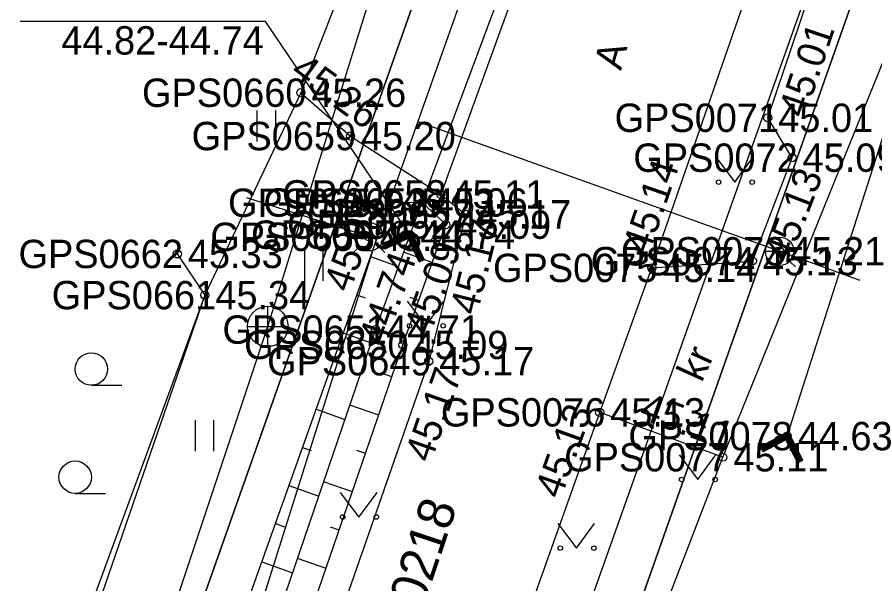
# Model space of a CAD drawing. Extents: x 551623 to 559850, y 6561220 to 6567135.
# Drawn here: x 557099.62 to 557120.79, y 6565577.7 to 6565591.69 of the extents above; entities that cross this region are included whole.
import ezdxf

# ---------------------------------------------------------------- set-up
doc = ezdxf.new("R2010")
doc.units = 0
for name, color, linetype in [('HALJASTUS', 7, 'Continuous'), ('KKAEV', 7, 'Continuous'), ('KORGUS-EH2000', 7, 'Continuous'), ('KPOHULIIN', 7, 'Continuous'), ('KTRASS', 7, 'Continuous'), ('MOOTKORG-EH2000', 7, 'Continuous'), ('MOOTMPUNKT', 7, 'Continuous'), ('MOOTNR', 7, 'Continuous'), ('MOOTPIIR', 7, 'Continuous'), ('MPOHULIIN', 7, 'Continuous'), ('PIIR', 7, 'Continuous'), ('RELJEEF', 7, 'Continuous'), ('TEE', 7, 'Continuous'), ('TRUUP', 7, 'Continuous'), ('VKAEV', 7, 'Continuous'), ('VTRASS', 7, 'Continuous')]:
    doc.layers.add(name, color=color, linetype=linetype)

msp = doc.modelspace()

# ---------------------------------------------------------------- linework, layer by layer
at = {"layer": 'HALJASTUS'}
for p, q in [((557105.539, 6565589.389), (557105.539, 6565588.628)), ((557105.994, 6565589.389), (557105.994, 6565588.628)), ((557116.872, 6565588.228), (557117.335, 6565587.621)), ((557117.335, 6565587.621), (557117.781, 6565588.228)), ((557106.712, 6565585.948), (557106.712, 6565585.187)), ((557107.167, 6565585.948), (557107.167, 6565585.187)), ((557109.243, 6565584.68), (557109.707, 6565584.074)), ((557109.707, 6565584.074), (557110.152, 6565584.68)), ((557101.452, 6565582.605), (557102.202, 6565582.605)), ((557104.012, 6565581.74), (557104.012, 6565580.979)), ((557104.467, 6565581.74), (557104.467, 6565580.979)), ((557115.959, 6565580.884), (557116.423, 6565580.278)), ((557116.423, 6565580.278), (557116.868, 6565580.884)), ((557107.594, 6565579.96), (557108.057, 6565579.353)), ((557108.057, 6565579.353), (557108.503, 6565579.96)), ((557101.051, 6565579.937), (557101.801, 6565579.937)), ((557112.965, 6565579.192), (557113.428, 6565578.585)), ((557113.428, 6565578.585), (557113.874, 6565579.192))]:
    msp.add_line(p, q, dxfattribs=at)
msp.add_lwpolyline([(557103.573, 6565585.848), (557104.252, 6565584.831), (557100.102, 6565572.786), (557097.489, 6565568.526), (557099.217, 6565568.285), (557101.479, 6565566.48)], dxfattribs=at)
for centre, radius in [((557116.934, 6565587.621), 0.055), ((557117.763, 6565587.621), 0.055), ((557109.306, 6565584.074), 0.055), ((557110.134, 6565584.074), 0.055), ((557101.452, 6565583.005), 0.4), ((557101.051, 6565580.337), 0.4), ((557116.022, 6565580.278), 0.055), ((557116.851, 6565580.278), 0.055), ((557107.656, 6565579.353), 0.055), ((557108.485, 6565579.353), 0.055), ((557113.027, 6565578.585), 0.055), ((557113.856, 6565578.585), 0.055)]:
    msp.add_circle(centre, radius, dxfattribs=at)
at = {"layer": 'KKAEV'}
for p, q in [((557105.806, 6565583.558), (557105.806, 6565584.558)), ((557105.306, 6565584.058), (557106.306, 6565584.058))]:
    msp.add_line(p, q, dxfattribs=at)
msp.add_circle((557105.806, 6565584.058), 0.5, dxfattribs=at)
at = {"layer": 'KORGUS-EH2000'}
for centre in [(557106.621, 6565589.829), (557118.147, 6565589.21), (557108.814, 6565587.111), (557110.691, 6565586.826), (557110.2, 6565586.571), (557109.311, 6565586.324), (557117.768, 6565585.671), (557115.285, 6565585.504), (557104.252, 6565584.831), (557109.779, 6565583.198), (557113.999, 6565581.937), (557117.041, 6565580.828)]:
    msp.add_circle(centre, 0.1, dxfattribs=at)
at = {"layer": 'KPOHULIIN'}
msp.add_lwpolyline([(557033.153, 6565351.076), (557050.554, 6565399.565), (557067.065, 6565445.505), (557084.207, 6565493.616), (557103.697, 6565548.895), (557103.697, 6565548.895), (557136.898, 6565642.401), (557153.703, 6565689.258)], dxfattribs=at)
at = {"layer": 'KTRASS'}
msp.add_lwpolyline([(557026.803, 6565375.144), (557032.863, 6565383.722), (557042.439, 6565408.103), (557054.708, 6565437.366), (557065.159, 6565467.183), (557074.882, 6565496.793), (557085.218, 6565523.93), (557095.541, 6565553.264), (557105.806, 6565584.058), (557113.235, 6565607.969), (557122.948, 6565634.671), (557136.565, 6565667.041), (557148.593, 6565662.181)], dxfattribs=at)
at = {"layer": 'MOOTMPUNKT'}
for centre in [(557106.621, 6565589.829), (557118.147, 6565589.21), (557107.846, 6565588.759), (557118.748, 6565588.225), (557110.079, 6565587.319), (557108.814, 6565587.111), (557109.619, 6565587.118), (557110.691, 6565586.826), (557110.2, 6565586.571), (557108.309, 6565586.271), (557109.311, 6565586.324), (557103.573, 6565585.848), (557118.443, 6565585.913), (557117.768, 6565585.671), (557115.285, 6565585.504), (557104.252, 6565584.831), (557108.467, 6565583.981), (557109.142, 6565583.602), (557109.779, 6565583.198), (557113.999, 6565581.937), (557118.627, 6565581.351), (557117.041, 6565580.828)]:
    msp.add_circle(centre, 0.1, dxfattribs=at)
at = {"layer": 'MOOTPIIR'}
for points in [[(557139.744, 6565680.935), (557134.119, 6565666.153), (557132.379, 6565660.644), (557125.645, 6565644.222), (557124.398, 6565640.179), (557120.444, 6565626.791), (557116.396, 6565618.485), (557110.204, 6565599.022), (557106.621, 6565589.829), (557104.252, 6565584.831), (557099.902, 6565572.968), (557091.714, 6565547.834), (557091.204, 6565546.398), (557089.975, 6565543.016), (557089.03, 6565541.834), (557085.345, 6565527.333)], [(557096.003, 6565522.5), (557100.007, 6565533.93), (557104.542, 6565546.459), (557106.486, 6565552.498), (557107.452, 6565553.375), (557107.525, 6565554.873), (557111.237, 6565565.773), (557117.041, 6565580.828), (557123.649, 6565597.144), (557131.439, 6565619.888)]]:
    msp.add_lwpolyline(points, dxfattribs=at)
at = {"layer": 'MPOHULIIN'}
msp.add_lwpolyline([(557050.554, 6565399.565), (557067.065, 6565445.505), (557084.207, 6565493.616), (557103.697, 6565548.895), (557120.292, 6565595.621), (557120.292, 6565595.621), (557153.703, 6565689.258)], dxfattribs=at)
at = {"layer": 'PIIR'}
for points in [[(557143.03, 6565692.36), (557157.5, 6565654.27), (557142.14, 6565653.78), (557122.77, 6565599.28), (557106.21, 6565552.32), (557093.58, 6565515.97), (557085.1, 6565492.2), (557086.02, 6565487.88), (557073.92, 6565497.32), (557076.42, 6565497.95), (557098, 6565559.71), (557096.67, 6565561.36), (557100.66, 6565572.69), (557102.77, 6565573.26), (557114.53, 6565606.57), (557127.78, 6565643.89), (557142.97, 6565686.18)], [(557036.55, 6565631.87), (557114.53, 6565606.57), (557102.77, 6565573.26), (557025.39, 6565597.47)], [(557122.77, 6565599.28), (557174.05, 6565568.29), (557161.01, 6565530.22), (557106.21, 6565552.32)]]:
    msp.add_lwpolyline(points, close=True, dxfattribs=at)
at = {"layer": 'RELJEEF'}
for p, q in [((557110.192, 6565586.579), (557109.808, 6565586.171)), ((557109.868, 6565585.64), (557109.156, 6565585.894)), ((557108.342, 6565585.783), (557109.028, 6565585.539)), ((557108.006, 6565584.841), (557108.211, 6565584.768)), ((557109.533, 6565584.698), (557109.318, 6565584.775)), ((557109.197, 6565583.756), (557108.478, 6565584.013)), ((557107.671, 6565583.899), (557108.356, 6565583.656)), ((557107.335, 6565582.957), (557107.545, 6565582.883)), ((557108.87, 6565582.811), (557108.654, 6565582.885)), ((557108.545, 6565581.866), (557107.828, 6565582.112)), ((557107, 6565582.015), (557107.709, 6565581.763)), ((557106.665, 6565581.073), (557106.881, 6565580.996)), ((557108.22, 6565580.92), (557108.005, 6565580.994)), ((557107.895, 6565579.974), (557107.182, 6565580.219)), ((557106.329, 6565580.131), (557107.063, 6565579.87)), ((557105.994, 6565579.189), (557106.217, 6565579.109)), ((557107.57, 6565579.029), (557107.356, 6565579.102)), ((557105.658, 6565578.247), (557106.416, 6565577.977)), ((557107.245, 6565578.083), (557106.536, 6565578.327))]:
    msp.add_line(p, q, dxfattribs=at)
for points in [[(557091.204, 6565546.398), (557095.236, 6565546.685), (557096.321, 6565547.204), (557103.654, 6565567.637), (557109.142, 6565583.602), (557110.2, 6565586.571), (557109.619, 6565587.118), (557108.814, 6565587.111), (557102.001, 6565567.975), (557094.744, 6565548.575), (557091.714, 6565547.834)], [(557109.311, 6565586.324), (557108.467, 6565583.981), (557102.949, 6565567.826), (557095.451, 6565547.705), (557091.626, 6565547.106)]]:
    msp.add_lwpolyline(points, dxfattribs=at)
at = {"layer": 'TEE'}
msp.add_line((557117.041, 6565580.828), (557113.999, 6565581.937), dxfattribs=at)
for points in [[(557143.358, 6565678.174), (557138.558, 6565664.435), (557136.96, 6565659.233), (557132.351, 6565646.148), (557129.9, 6565639.419), (557125.021, 6565626.31), (557121.502, 6565616.551), (557117.747, 6565605.465), (557114.535, 6565597.096), (557113.397, 6565596.47), (557110.079, 6565587.319), (557110.691, 6565586.826), (557109.779, 6565583.198), (557104.291, 6565567.464), (557095.848, 6565544.395), (557094.385, 6565540.223), (557089.288, 6565525.984)], [(557092.088, 6565511.985), (557090.727, 6565512.907), (557089.23, 6565514.428), (557091.324, 6565520.351), (557091.733, 6565520.689), (557092.882, 6565523.804), (557092.721, 6565524.388), (557097.215, 6565535.867), (557101.757, 6565547.928), (557103.641, 6565553.302), (557108.597, 6565566.722), (557113.999, 6565581.937), (557115.285, 6565585.504), (557119.495, 6565597.655), (557120.533, 6565600.365), (557121.605, 6565603.738), (557128.082, 6565621.715), (557134.236, 6565638.871), (557136.362, 6565644.832), (557143.373, 6565664.048), (557146.52, 6565672.286)], [(557115.285, 6565585.504), (557117.768, 6565585.671), (557118.748, 6565588.225), (557118.147, 6565589.21), (557120.181, 6565595.235), (557120.228, 6565595.977), (557119.495, 6565597.655)], [(557106.621, 6565589.829), (557107.846, 6565588.759), (557110.079, 6565587.319)]]:
    msp.add_lwpolyline(points, dxfattribs=at)
at = {"layer": 'TRUUP'}
for p, q in [((557118.627, 6565581.351), (557124.155, 6565598.65)), ((557113.616, 6565597.861), (557109.311, 6565586.324)), ((557109.346, 6565586.419), (557108.638, 6565586.095)), ((557109.311, 6565586.324), (557108.667, 6565586.031)), ((557109.058, 6565586.131), (557109.065, 6565586.29)), ((557109.084, 6565586.142), (557109.09, 6565586.302)), ((557109.109, 6565586.154), (557109.116, 6565586.313)), ((557109.135, 6565586.166), (557109.141, 6565586.325)), ((557109.16, 6565586.177), (557109.167, 6565586.337)), ((557109.186, 6565586.189), (557109.192, 6565586.348)), ((557109.211, 6565586.201), (557109.217, 6565586.36)), ((557109.237, 6565586.212), (557109.243, 6565586.372)), ((557109.262, 6565586.224), (557109.268, 6565586.383)), ((557109.287, 6565586.205), (557109.294, 6565586.395)), ((557109.31, 6565586.155), (557109.319, 6565586.406)), ((557109.604, 6565585.681), (557109.311, 6565586.324)), ((557109.333, 6565586.104), (557109.345, 6565586.418)), ((557109.669, 6565585.711), (557109.346, 6565586.419)), ((557109.356, 6565586.054), (557109.368, 6565586.37)), ((557109.379, 6565586.003), (557109.391, 6565586.319)), ((557108.697, 6565585.966), (557108.638, 6565586.095)), ((557108.655, 6565586.057), (557108.657, 6565586.104)), ((557108.678, 6565586.006), (557108.683, 6565586.116)), ((557109.275, 6565586.23), (557108.697, 6565585.966)), ((557108.702, 6565585.968), (557108.708, 6565586.127)), ((557108.727, 6565585.98), (557108.734, 6565586.139)), ((557108.753, 6565585.991), (557108.759, 6565586.151)), ((557108.778, 6565586.003), (557108.785, 6565586.162)), ((557108.804, 6565586.015), (557108.81, 6565586.174)), ((557108.829, 6565586.026), (557108.835, 6565586.186)), ((557108.855, 6565586.038), (557108.861, 6565586.197)), ((557108.88, 6565586.049), (557108.886, 6565586.209)), ((557108.906, 6565586.061), (557108.912, 6565586.22)), ((557108.931, 6565586.073), (557108.937, 6565586.232)), ((557108.957, 6565586.084), (557108.963, 6565586.244)), ((557108.982, 6565586.096), (557108.988, 6565586.255)), ((557109.008, 6565586.108), (557109.014, 6565586.267)), ((557109.033, 6565586.119), (557109.039, 6565586.279)), ((557109.539, 6565585.651), (557109.275, 6565586.23)), ((557109.402, 6565585.953), (557109.414, 6565586.269)), ((557109.425, 6565585.902), (557109.437, 6565586.218)), ((557109.448, 6565585.852), (557109.46, 6565586.168)), ((557109.471, 6565585.801), (557109.483, 6565586.117)), ((557109.494, 6565585.751), (557109.506, 6565586.067)), ((557109.517, 6565585.7), (557109.529, 6565586.016)), ((557109.54, 6565585.652), (557109.552, 6565585.966)), ((557109.566, 6565585.663), (557109.576, 6565585.915)), ((557109.539, 6565585.651), (557109.669, 6565585.711)), ((557109.591, 6565585.675), (557109.599, 6565585.865)), ((557109.617, 6565585.687), (557109.622, 6565585.814)), ((557109.642, 6565585.698), (557109.645, 6565585.764)), ((557118.658, 6565581.447), (557117.966, 6565581.09)), ((557118.609, 6565581.231), (557118.607, 6565581.421)), ((557118.634, 6565581.182), (557118.632, 6565581.434)), ((557118.66, 6565581.133), (557118.657, 6565581.447)), ((557119.014, 6565580.755), (557118.658, 6565581.447)), ((557118.627, 6565581.351), (557117.999, 6565581.027)), ((557118.596, 6565581.255), (557118.031, 6565580.964)), ((557118.21, 6565581.056), (557118.209, 6565581.216)), ((557118.235, 6565581.069), (557118.234, 6565581.228)), ((557118.26, 6565581.082), (557118.259, 6565581.241)), ((557118.285, 6565581.095), (557118.284, 6565581.254)), ((557118.31, 6565581.108), (557118.308, 6565581.267)), ((557118.335, 6565581.12), (557118.333, 6565581.28)), ((557118.36, 6565581.133), (557118.358, 6565581.293)), ((557118.385, 6565581.146), (557118.383, 6565581.305)), ((557118.409, 6565581.159), (557118.408, 6565581.318)), ((557118.434, 6565581.172), (557118.433, 6565581.331)), ((557118.459, 6565581.185), (557118.458, 6565581.344)), ((557118.484, 6565581.197), (557118.483, 6565581.357)), ((557118.509, 6565581.21), (557118.507, 6565581.37)), ((557118.534, 6565581.223), (557118.532, 6565581.382)), ((557118.559, 6565581.236), (557118.557, 6565581.395)), ((557118.584, 6565581.249), (557118.582, 6565581.408)), ((557118.888, 6565580.69), (557118.596, 6565581.255)), ((557118.951, 6565580.723), (557118.627, 6565581.351)), ((557118.685, 6565581.083), (557118.682, 6565581.4)), ((557118.711, 6565581.034), (557118.708, 6565581.35)), ((557118.736, 6565580.985), (557118.733, 6565581.301)), ((557118.762, 6565580.935), (557118.759, 6565581.252)), ((557118.031, 6565580.964), (557117.966, 6565581.09)), ((557117.985, 6565581.053), (557117.985, 6565581.1)), ((557118.011, 6565581.003), (557118.01, 6565581.113)), ((557118.036, 6565580.966), (557118.035, 6565581.126)), ((557118.061, 6565580.979), (557118.06, 6565581.139)), ((557118.086, 6565580.992), (557118.084, 6565581.151)), ((557118.111, 6565581.005), (557118.109, 6565581.164)), ((557118.136, 6565581.018), (557118.134, 6565581.177)), ((557118.161, 6565581.031), (557118.159, 6565581.19)), ((557118.185, 6565581.043), (557118.184, 6565581.203)), ((557118.787, 6565580.886), (557118.784, 6565581.202)), ((557118.812, 6565580.836), (557118.809, 6565581.153)), ((557118.838, 6565580.787), (557118.835, 6565581.103)), ((557118.863, 6565580.738), (557118.86, 6565581.054)), ((557118.889, 6565580.691), (557118.886, 6565581.005)), ((557118.914, 6565580.703), (557118.911, 6565580.955)), ((557118.939, 6565580.716), (557118.937, 6565580.906)), ((557118.963, 6565580.729), (557118.962, 6565580.857)), ((557118.988, 6565580.742), (557118.988, 6565580.807)), ((557118.888, 6565580.69), (557119.014, 6565580.755))]:
    msp.add_line(p, q, dxfattribs=at)
msp.add_lwpolyline([(557109.311, 6565586.324), (557105.754, 6565591.586), (557099.696, 6565591.586)], dxfattribs=at)
at = {"layer": 'VKAEV'}
for p, q in [((557107.959, 6565586.271), (557108.659, 6565586.271)), ((557108.062, 6565586.024), (557107.922, 6565585.884)), ((557108.556, 6565586.024), (557108.696, 6565585.884)), ((557118.093, 6565585.913), (557118.793, 6565585.913)), ((557118.196, 6565585.665), (557118.056, 6565585.526)), ((557118.691, 6565585.665), (557118.83, 6565585.526))]:
    msp.add_line(p, q, dxfattribs=at)
for centre in [(557108.309, 6565586.271), (557118.443, 6565585.913)]:
    msp.add_circle(centre, 0.35, dxfattribs=at)
at = {"layer": 'VTRASS'}
for points in [[(557145.322, 6565689.495), (557134.032, 6565659.135), (557130.382, 6565646.475), (557120.112, 6565618.925), (557118.572, 6565614.685), (557109.512, 6565589.115), (557108.482, 6565586.205), (557104.61, 6565573.91), (557101.828, 6565566.771), (557100.892, 6565564.715), (557100.207, 6565563.094), (557095.302, 6565548.745), (557082.162, 6565511.115), (557077.662, 6565498.385), (557074.832, 6565487.185), (557073.992, 6565486.035), (557070.902, 6565479.045), (557049.552, 6565418.835), (557036.81, 6565383.508), (557036.652, 6565383.055), (557029.612, 6565366.205)], [(557109.512, 6565589.115), (557118.443, 6565585.913), (557120.42, 6565585.204)], [(557108.482, 6565586.205), (557108.309, 6565586.271), (557105.286, 6565587.232)]]:
    msp.add_lwpolyline(points, dxfattribs=at)

# ---------------------------------------------------------------- texts
at = {"layer": 'KORGUS-EH2000'}
for s, rotation, p in [(' 45.01', 71.3422, (557118.976, 6565588.93)), (' 45.26', 324.0293, (557106.117, 6565590.426)), (' 45.14', 70.8913, (557115.12, 6565585.561)), (' 45.13', 69.0111, (557118.585, 6565585.357)), (' 45.03', 70.4014, (557107.741, 6565584.628)), (' 45.17', 75.8846, (557110.907, 6565584.061)), (' 45.09', 70.378, (557109.719, 6565583.547)), (' 44.74', 70.1934, (557108.598, 6565583.283)), (' 45.17', 70.7732, (557109.747, 6565580.423)), (' 45.11', 339.9643, (557114.697, 6565581.879)), (' 45.13', 70.1643, (557112.949, 6565579.53))]:
    msp.add_text(s, height=0.7, rotation=rotation, dxfattribs=at).set_placement(p)
msp.add_text(' 45.34', height=0.7, dxfattribs=at).set_placement((557104.252, 6565584.481))
at = {"layer": 'MOOTKORG-EH2000'}
for s, p in [(' 45.26', (557106.621, 6565589.479)), (' 45.01', (557118.147, 6565588.86)), (' 45.20', (557107.846, 6565588.409)), (' 45.09', (557118.748, 6565587.875)), (' 45.11', (557110.079, 6565586.969)), (' 45.03', (557108.814, 6565586.761)), (' 45.06', (557109.619, 6565586.768)), (' 45.17', (557110.691, 6565586.476)), (' 45.09', (557110.2, 6565586.221)), (' 45.16', (557108.309, 6565585.921)), (' 44.74', (557109.311, 6565585.974)), (' 45.33', (557103.573, 6565585.498)), (' 45.21', (557118.443, 6565585.563)), (' 45.13', (557117.768, 6565585.321)), (' 45.14', (557115.285, 6565585.154)), (' 45.34', (557104.252, 6565584.481)), (' 44.71', (557108.467, 6565583.631)), (' 45.09', (557109.142, 6565583.252)), (' 45.17', (557109.779, 6565582.849)), (' 45.13', (557113.999, 6565581.587)), (' 44.63', (557118.627, 6565581.001)), (' 45.11', (557117.041, 6565580.478))]:
    msp.add_text(s, height=0.7, dxfattribs=at).set_placement(p)
at = {"layer": 'MOOTNR'}
for s, p in [('GPS0660 ', (557102.701, 6565589.479)), ('GPS0071 ', (557114.367, 6565588.86)), ('GPS0659 ', (557103.927, 6565588.409)), ('GPS0072 ', (557114.828, 6565587.875)), ('GPS0658 ', (557106.159, 6565586.969)), ('GPS0654 ', (557104.825, 6565586.761)), ('GPS0653 ', (557105.699, 6565586.768)), ('GPS0657 ', (557106.771, 6565586.476)), ('GPS0652 ', (557106.281, 6565586.221)), ('GPS0655 ', (557104.389, 6565585.921)), ('GPS0656 ', (557105.391, 6565585.974)), ('GPS0662 ', (557099.653, 6565585.498)), ('GPS0073 ', (557114.523, 6565585.563)), ('GPS0074 ', (557113.778, 6565585.321)), ('GPS0075 ', (557111.366, 6565585.154)), ('GPS0661 ', (557100.473, 6565584.481)), ('GPS0651 ', (557104.687, 6565583.631)), ('GPS0650 ', (557105.222, 6565583.252)), ('GPS0649 ', (557105.789, 6565582.849)), ('GPS0076 ', (557110.079, 6565581.587)), ('GPS0078 ', (557114.707, 6565581.001)), ('GPS0077 ', (557113.121, 6565580.478))]:
    msp.add_text(s, height=0.7, dxfattribs=at).set_placement(p)
at = {"layer": 'PIIR'}
msp.add_text('33701:001:0218', height=0.9, rotation=71.549, dxfattribs=at).set_placement((557107.734, 6565571.369))
at = {"layer": 'TEE'}
for s, rotation, p in [('A', 74.7083, (557114.525, 6565590.361)), ('kr', 65.5023, (557116.518, 6565582.653))]:
    msp.add_text(s, height=0.7, rotation=rotation, dxfattribs=at).set_placement(p)
at = {"layer": 'TRUUP'}
msp.add_text('44.82-44.74', height=0.7, dxfattribs=at).set_placement((557100.71, 6565590.771))

doc.saveas('drawing.dxf')
